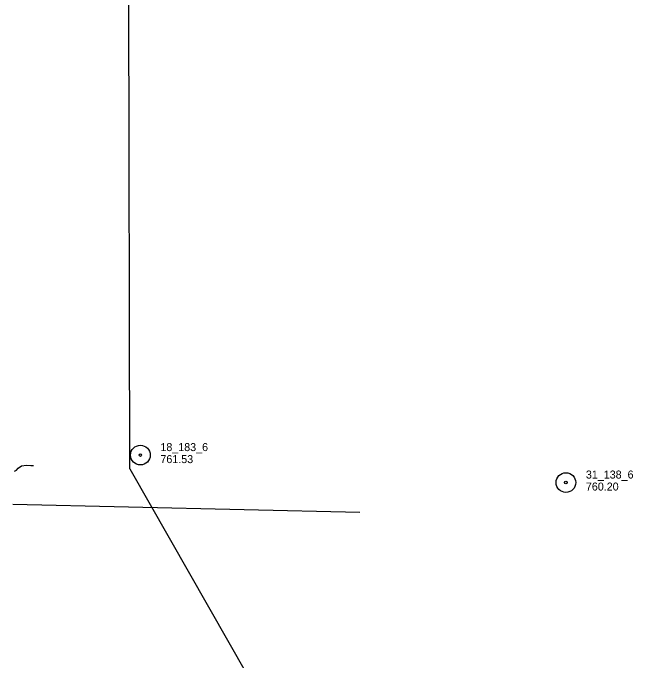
# Model space of a CAD drawing. Extents: x 589250 to 1188077, y 162953 to 363065.
# Drawn here: x 594234.6 to 594699.3, y 177372 to 177856.9 of the extents above; entities that cross this region are included whole.
import ezdxf

# ---------------------------------------------------------------- set-up
doc = ezdxf.new("R2010")
doc.units = 0
for name, color, linetype in [('E_DRN_DrainTile', 7, 'Continuous'), ('E_MAP_Limits', 7, 'Continuous'), ('E_MAP_PassPoints', 7, 'Continuous'), ('E_WTR_FlowLine', 7, 'Continuous')]:
    doc.layers.add(name, color=color, linetype=linetype)

msp = doc.modelspace()

# ---------------------------------------------------------------- linework, layer by layer
at = {"layer": 'E_DRN_DrainTile'}
msp.add_line((594234.6, 177488.76), (594494.7, 177482.92), dxfattribs=at)
at = {"layer": 'E_MAP_Limits'}
for q in [(594321.43, 177887.04), (594542.17, 177130.21)]:
    msp.add_line((594322.09, 177515.37), q, dxfattribs=at)
at = {"layer": 'E_MAP_PassPoints'}
for centre, radius in [((594330.12, 177525.57), 7.38), ((594330.12, 177525.57), 7.38), ((594330.12, 177525.57), 0.945), ((594330.12, 177525.57), 0.945), ((594649, 177505.01), 7.38), ((594649, 177505.01), 7.38), ((594649, 177505.01), 0.945), ((594649, 177505.01), 0.945)]:
    msp.add_circle(centre, radius, dxfattribs=at)
at = {"layer": 'E_WTR_FlowLine'}
for p, q in [((594240.93, 177517.45), (594244.85, 177518.06)), ((594244.85, 177518.06), (594248.03, 177517.85)), ((594235.83, 177513.6), (594237.15, 177514.36)), ((594237.15, 177514.36), (594238.52, 177515.76)), ((594238.52, 177515.76), (594240.93, 177517.45)), ((594248.03, 177517.85), (594250.05, 177517.7))]:
    msp.add_line(p, q, dxfattribs=at)

# ---------------------------------------------------------------- texts
at = {"layer": 'E_MAP_PassPoints'}
for s, p in [('18_183_6', (594345.12, 177528.56)), ('18_183_6', (594345.12, 177528.56)), ('761.53', (594345.12, 177519.56)), ('761.53', (594345.12, 177519.56)), ('31_138_6', (594664, 177507.99)), ('31_138_6', (594664, 177507.99)), ('760.20', (594664, 177498.99)), ('760.20', (594664, 177498.99))]:
    msp.add_text(s, height=6, dxfattribs=at).set_placement(p)

doc.saveas('drawing.dxf')
